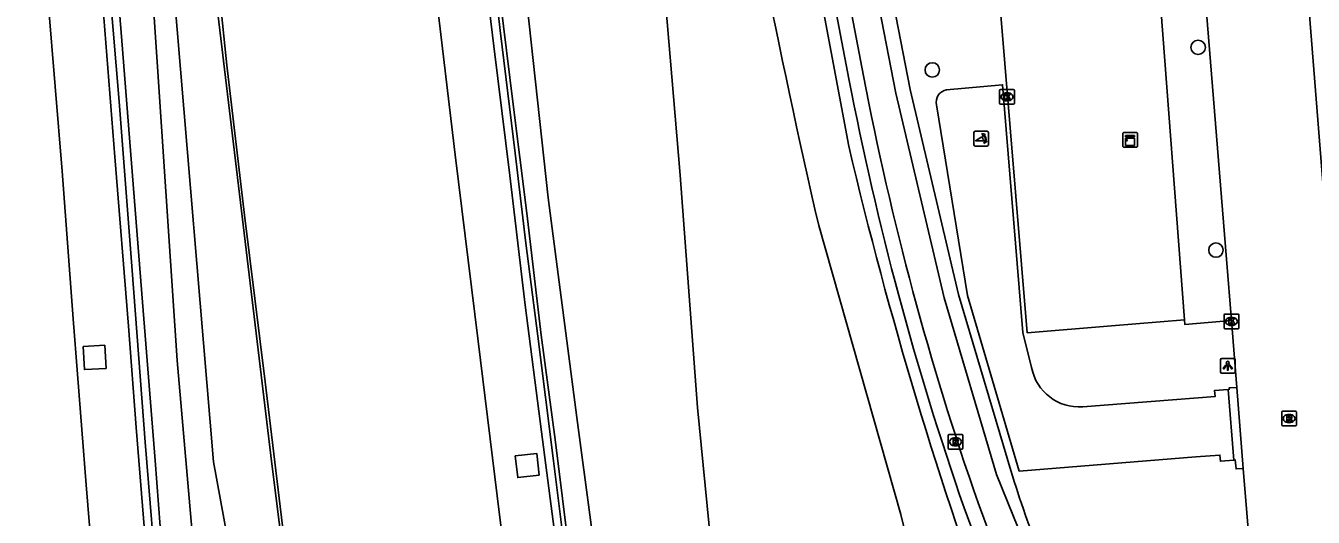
# Model space of a CAD drawing. Extents: x 157793 to 159380, y 380882 to 382313.
# Drawn here: x 157892 to 157979.3, y 381305 to 381338.4 of the extents above; entities that cross this region are included whole.
import ezdxf

# ---------------------------------------------------------------- set-up
doc = ezdxf.new("R2010")
doc.units = 0
for name, color, linetype in [('IMGEO_Berm_groen', 7, 'Continuous'), ('IMGEO_Boom', 7, 'Continuous'), ('IMGEO_Geluidsscherm', 7, 'Continuous'), ('IMGEO_Grasland_overig', 7, 'Continuous'), ('IMGEO_Groenvoorziening', 7, 'Continuous'), ('IMGEO_Hek', 7, 'Continuous'), ('IMGEO_Kast', 7, 'Continuous'), ('IMGEO_Kolk', 7, 'Continuous'), ('IMGEO_Lichtpunt', 7, 'Continuous'), ('IMGEO_Muur', 7, 'Continuous'), ('IMGEO_Poller', 7, 'Continuous'), ('IMGEO_Rijbaan_autosnelweg', 7, 'Continuous'), ('IMGEO_Rijbaan_autoweg', 7, 'Continuous'), ('IMGEO_Rijbaan_lokaal_gesloten', 7, 'Continuous'), ('IMGEO_Rijbaan_lokaal_open', 7, 'Continuous'), ('IMGEO_Rioolput', 7, 'Continuous'), ('IMGEO_Voetpad_halfverhard', 7, 'Continuous'), ('IMGEO_Voetpad_open', 7, 'Continuous'), ('IMGEO_Waterloop', 7, 'Continuous')]:
    doc.layers.add(name, color=color, linetype=linetype)

msp = doc.modelspace()

# ---------------------------------------------------------------- linework, layer by layer
at = {"layer": 'IMGEO_Berm_groen'}
for points in [[(157918.212, 381225.76), (157915.156, 381255.286), (157911.638, 381285.3), (157908.71, 381308.674), (157904.779, 381341.477), (157899.678, 381389.1), (157898.23, 381405.425), (157896.218, 381428.4), (157894.05, 381443.857), (157892.556, 381450.199)], [(157917.619, 381403.513), (157918.335, 381397.829), (157920.126, 381384.266), (157922.819, 381367.812), (157924.53, 381352.726), (157925.989, 381339.921), (157927.437, 381326.682), (157929.374, 381311.81), (157931.267, 381297.601), (157932.466, 381287.628), (157933.789, 381277.041), (157934.937, 381266.577), (157936.076, 381255.154), (157937.25, 381243.771), (157938.506, 381233.406), (157939.65, 381222.622), (157940.635, 381210.873), (157941.822, 381198.851), (157942.853, 381186.146), (157944.078, 381173.732)], [(157920.681, 381175.304), (157918.129, 381203.479), (157916.819, 381223.08), (157916.495, 381224.026), (157916.288, 381225.332), (157916.246, 381226.524), (157912.646, 381255.49), (157909.195, 381284.658), (157904.759, 381308.793), (157902.077, 381340.819), (157898.337, 381366.693)], [(157898.337, 381366.693), (157900.469, 381343.005), (157902.308, 381315.66), (157904.273, 381293.121), (157906.079, 381268.443), (157908.213, 381240.864), (157910.172, 381217.669), (157911.742, 381196.633), (157913.473, 381175.278)], [(157895.922, 381316.625), (157896.011, 381315.051), (157897.477, 381315.133), (157897.389, 381316.708), (157895.922, 381316.625)], [(157925.212, 381309.208), (157925.376, 381307.74), (157926.823, 381307.903), (157926.659, 381309.371), (157925.212, 381309.208)]]:
    msp.add_lwpolyline(points, dxfattribs=at)
at = {"layer": 'IMGEO_Boom'}
for centre in [(157971.482, 381336.892), (157953.465, 381335.362), (157972.686, 381323.15)]:
    msp.add_circle(centre, 0.489, dxfattribs=at)
at = {"layer": 'IMGEO_Geluidsscherm'}
for points in [[(157904.159, 381259.856), (157903.444, 381269.909), (157902.474, 381280.57), (157901.523, 381292.396), (157901.004, 381299.392), (157900.129, 381310.137), (157899.259, 381321.765), (157898.362, 381333.23), (157897.547, 381342.913), (157896.851, 381352.079), (157896.118, 381361.279), (157895.422, 381370.12), (157894.765, 381378.602), (157894.112, 381386.687), (157893.574, 381394.021), (157892.962, 381402.018), (157892.253, 381410.137), (157891.615, 381418.277), (157891.069, 381425.43), (157890.716, 381431.384), (157890.241, 381440.472), (157889.961, 381444.817)], [(157915.889, 381400.553), (157917.351, 381390.275), (157918.562, 381381.896), (157919.825, 381373.556), (157920.769, 381367.364), (157921.52, 381361.053), (157922.497, 381352.661), (157923.245, 381346.422), (157924.186, 381338.028), (157925.195, 381329.71), (157925.935, 381323.615), (157926.739, 381317.325), (157927.792, 381308.865), (157929.359, 381296.409), (157930.993, 381284.029), (157931.69, 381277.629), (157932.433, 381271.428), (157933.195, 381265.238), (157933.856, 381258.986)]]:
    msp.add_lwpolyline(points, dxfattribs=at)
at = {"layer": 'IMGEO_Grasland_overig'}
msp.add_lwpolyline([(157927.544, 381404.623), (157927.817, 381402.854), (157929.654, 381391.37), (157931.085, 381379.069), (157932.261, 381368.038), (157933.755, 381357.509), (157935.04, 381343.973), (157936.375, 381328.237), (157937.567, 381312.493), (157938.987, 381298.014), (157939.103, 381294.6)], dxfattribs=at)
at = {"layer": 'IMGEO_Groenvoorziening'}
for points in [[(157961.314, 381400.625), (157941.726, 381398.92), (157942.761, 381388.899), (157942.897, 381387.696), (157943.575, 381384.068), (157946.36, 381362.865), (157951.963, 381334.025), (157955.238, 381320.143), (157958.785, 381308.222)], [(157947.819, 381334.768), (157944.044, 381354.544), (157940.4, 381375.652)], [(157970.562, 381318.416), (157965.609, 381318.014), (157959.903, 381317.551), (157957.989, 381340.448)], [(157947.767, 381288.176), (157959.446, 381295.381), (157955.629, 381305.685)]]:
    msp.add_lwpolyline(points, dxfattribs=at)
for centre, radius, start, end in [((158150.667, 381373.651), 206.541, 190.85114, 199.21221), ((158040.716, 381333.554), 85.758, 197.18097, 201.3914)]:
    msp.add_arc(centre, radius, start, end, dxfattribs=at)
at = {"layer": 'IMGEO_Hek'}
msp.add_lwpolyline([(157959.903, 381317.551), (157965.609, 381318.014), (157970.562, 381318.416)], dxfattribs=at)
at = {"layer": 'IMGEO_Kast'}
for p, q in [((157966.374, 381330.199), (157966.374, 381331.04)), ((157966.374, 381331.04), (157966.374, 381330.199)), ((157966.449, 381331.124), (157967.29, 381331.124)), ((157967.29, 381331.124), (157966.449, 381331.124)), ((157967.374, 381331.049), (157967.374, 381330.208)), ((157967.374, 381330.208), (157967.374, 381331.049)), ((157967.299, 381330.124), (157966.458, 381330.124)), ((157966.458, 381330.124), (157967.299, 381330.124))]:
    msp.add_line(p, q, dxfattribs=at)
for points in [[(157966.569, 381330.914), (157967.169, 381330.914), (157967.169, 381330.829), (157966.569, 381330.829), (157966.569, 381330.914)], [(157966.569, 381330.739), (157967.169, 381330.739), (157967.169, 381330.25), (157966.569, 381330.25), (157966.569, 381330.739)]]:
    msp.add_lwpolyline(points, dxfattribs=at)
msp.add_circle((157966.653, 381330.588), 0.0377, dxfattribs=at)
for centre, start, end in [((157966.452, 381331.046), 92.4484, 184.28452), ((157966.452, 381331.046), 92.4484, 184.28452), ((157967.296, 381331.046), 2.4484, 94.28452), ((157967.296, 381331.046), 2.4484, 94.28452), ((157966.452, 381330.202), 182.4484, 274.28452), ((157966.452, 381330.202), 182.4484, 274.28452), ((157967.296, 381330.202), 272.4484, 4.28452), ((157967.296, 381330.202), 272.4484, 4.28452)]:
    msp.add_arc(centre, 0.0779, start, end, dxfattribs=at)
at = {"layer": 'IMGEO_Kolk'}
for p, q in [((157958.105, 381334.039), (157958.957, 381334.039)), ((157958.03, 381333.113), (157958.03, 381333.965)), ((157958.541, 381333.259), (157958.516, 381333.259)), ((157958.518, 381333.819), (157958.543, 381333.819)), ((157959.031, 381333.965), (157959.031, 381333.113)), ((157958.957, 381333.039), (157958.105, 381333.039)), ((157973.241, 381317.894), (157973.241, 381318.746)), ((157973.316, 381318.82), (157974.168, 381318.82)), ((157973.729, 381318.6), (157973.754, 381318.6)), ((157974.242, 381318.746), (157974.242, 381317.894)), ((157974.168, 381317.82), (157973.316, 381317.82)), ((157973.752, 381318.04), (157973.727, 381318.04))]:
    msp.add_line(p, q, dxfattribs=at)
for points in [[(157958.105, 381334.039), (157958.957, 381334.039)], [(157958.03, 381333.113), (157958.03, 381333.965)], [(157958.351, 381333.739), (157958.474, 381333.739), (157958.474, 381333.588), (157958.604, 381333.739), (157958.768, 381333.739), (157958.622, 381333.588), (157958.775, 381333.339), (157958.623, 381333.339), (157958.538, 381333.503), (157958.474, 381333.436), (157958.474, 381333.339), (157958.351, 381333.339), (157958.351, 381333.739)], [(157959.031, 381333.965), (157959.031, 381333.113)], [(157958.957, 381333.039), (157958.105, 381333.039)], [(157973.241, 381317.894), (157973.241, 381318.746)], [(157973.316, 381318.82), (157974.168, 381318.82)], [(157973.562, 381318.52), (157973.685, 381318.52), (157973.685, 381318.369), (157973.815, 381318.52), (157973.979, 381318.52), (157973.833, 381318.369), (157973.986, 381318.12), (157973.834, 381318.12), (157973.749, 381318.284), (157973.685, 381318.217), (157973.685, 381318.12), (157973.562, 381318.12), (157973.562, 381318.52)], [(157974.242, 381318.746), (157974.242, 381317.894)], [(157974.168, 381317.82), (157973.316, 381317.82)]]:
    msp.add_lwpolyline(points, dxfattribs=at)
for centre, start, end in [((157958.107, 381333.963), 91.55205, 178.44795), ((157958.107, 381333.963), 91.55205, 178.44795), ((157958.955, 381333.963), 1.55205, 88.44795), ((157958.955, 381333.963), 1.55205, 88.44795), ((157958.107, 381333.115), 181.55205, 268.44795), ((157958.107, 381333.115), 181.55205, 268.44795), ((157958.955, 381333.115), 271.55205, 358.44795), ((157958.955, 381333.115), 271.55205, 358.44795), ((157973.318, 381318.744), 91.55205, 178.44795), ((157973.318, 381318.744), 91.55205, 178.44795), ((157974.166, 381318.744), 1.55205, 88.44795), ((157974.166, 381318.744), 1.55205, 88.44795), ((157973.318, 381317.896), 181.55205, 268.44795), ((157973.318, 381317.896), 181.55205, 268.44795), ((157974.166, 381317.896), 271.55205, 358.44795), ((157974.166, 381317.896), 271.55205, 358.44795)]:
    msp.add_arc(centre, 0.0765, start, end, dxfattribs=at)
for centre, major_axis, ratio, start_param, end_param in [((157958.517, 381333.539), (-0.387, 0.002), 0.722429, 4.712389, 7.853982), ((157958.542, 381333.539), (-0.39, 0.002), 0.717154, 1.570796, 4.712389), ((157973.728, 381318.32), (-0.387, 0.002), 0.722429, 4.712389, 7.853982), ((157973.753, 381318.32), (-0.39, 0.002), 0.717154, 1.570796, 4.712389)]:
    msp.add_ellipse(centre, major_axis=major_axis, ratio=ratio, start_param=start_param, end_param=end_param, dxfattribs=at)
at = {"layer": 'IMGEO_Lichtpunt'}
for p, q in [((157972.993, 381315.718), (157972.993, 381314.911)), ((157972.993, 381315.718), (157972.993, 381314.911)), ((157973.895, 381315.813), (157973.087, 381315.813)), ((157973.895, 381315.813), (157973.087, 381315.813)), ((157973.989, 381314.911), (157973.989, 381315.718)), ((157973.989, 381314.911), (157973.989, 381315.718)), ((157973.087, 381314.817), (157973.895, 381314.817)), ((157973.087, 381314.817), (157973.895, 381314.817))]:
    msp.add_line(p, q, dxfattribs=at)
for points in [[(157973.367, 381315.382), (157973.406, 381315.354), (157973.218, 381315.092), (157973.18, 381315.119), (157973.367, 381315.382)], [(157973.469, 381315.334), (157973.516, 381315.334), (157973.516, 381315.012), (157973.469, 381315.012), (157973.469, 381315.334)], [(157973.579, 381315.354), (157973.617, 381315.381), (157973.804, 381315.119), (157973.765, 381315.091), (157973.579, 381315.354)]]:
    msp.add_lwpolyline(points, dxfattribs=at)
msp.add_circle((157973.492, 381315.516), 0.0994, dxfattribs=at)
for centre, start, end in [((157973.087, 381315.718), 90, 180), ((157973.087, 381315.718), 90, 180), ((157973.895, 381315.718), 0, 90), ((157973.895, 381315.718), 0, 90), ((157973.087, 381314.911), 180, 270), ((157973.087, 381314.911), 180, 270), ((157973.895, 381314.911), 270, 0), ((157973.895, 381314.911), 270, 360)]:
    msp.add_arc(centre, 0.0946, start, end, dxfattribs=at)
at = {"layer": 'IMGEO_Muur'}
for points in [[(157933.561, 381255.806), (157932.989, 381261.001), (157932.346, 381266.877), (157931.729, 381272.032), (157931.007, 381277.605), (157930.344, 381283.706), (157929.648, 381289.505), (157929.122, 381293.95), (157928.064, 381302.5), (157926.99, 381310.842), (157925.876, 381319.425), (157924.832, 381328.21), (157923.753, 381336.975), (157922.789, 381344.98), (157921.776, 381353.839), (157920.97, 381361.447), (157920.329, 381366.257), (157919.313, 381372.941), (157918.465, 381378.561), (157917.241, 381386.849), (157916.005, 381395.344), (157915.107, 381402.016), (157914.662, 381405.281)], [(157903.413, 381262.302), (157903.293, 381263.846), (157902.615, 381272.558), (157902.041, 381279.34), (157901.6, 381285.188), (157900.905, 381294.174), (157900.189, 381302.752), (157899.528, 381311.135), (157899.007, 381317.991), (157898.083, 381329.463), (157897.192, 381340.658), (157896.344, 381351.566), (157895.403, 381363.01), (157894.547, 381373.918), (157893.798, 381383.225), (157892.998, 381394.253), (157892.329, 381401.977), (157892.208, 381403.577)], [(157915.797, 381403.294), (157915.849, 381402.913), (157916.051, 381401.438), (157916.867, 381395.437), (157918.292, 381385.654), (157919.553, 381377.35), (157921.142, 381366.411), (157921.974, 381359.798), (157922.607, 381354.319), (157923.378, 381347.495), (157924.216, 381339.97), (157925.039, 381333.203), (157925.987, 381325.649), (157926.966, 381317.383), (157927.905, 381310.307), (157928.913, 381302.322), (157929.943, 381294.056), (157930.728, 381287.388), (157931.396, 381281.381), (157932.18, 381274.722), (157933.107, 381267.271), (157933.92, 381260.201), (157934.762, 381252.173)], [(157894.318, 381391.014), (157894.373, 381390.049), (157894.6, 381387.138), (157895.322, 381378.145), (157896.172, 381367.354), (157896.97, 381357.328), (157897.706, 381347.758), (157898.554, 381337.337), (157899.2, 381329.044), (157899.946, 381319.628), (157900.81, 381308.901), (157901.605, 381298.45), (157902.405, 381288.713), (157903.058, 381279.671), (157903.882, 381269.482), (157904.675, 381259.564), (157905.389, 381250.685), (157906.158, 381240.494), (157906.993, 381230.08), (157907.836, 381219.526), (157908.687, 381209.179), (157909.379, 381200.168), (157910.28, 381188.79), (157911.044, 381178.88)]]:
    msp.add_lwpolyline(points, dxfattribs=at)
at = {"layer": 'IMGEO_Poller'}
for p, q in [((157956.276, 381331.107), (157956.276, 381330.3)), ((157956.276, 381331.107), (157956.276, 381330.3)), ((157957.178, 381331.202), (157956.37, 381331.202)), ((157957.178, 381331.202), (157956.37, 381331.202)), ((157957.272, 381330.3), (157957.272, 381331.107)), ((157957.272, 381330.3), (157957.272, 381331.107)), ((157956.37, 381330.205), (157957.178, 381330.205)), ((157956.37, 381330.205), (157957.178, 381330.205))]:
    msp.add_line(p, q, dxfattribs=at)
for points in [[(157956.911, 381330.558), (157956.398, 381330.558), (157956.828, 381330.833)], [(157956.955, 381330.931), (157956.943, 381330.858), (157956.818, 381331.063)], [(157956.818, 381331.063), (157957.049, 381330.997), (157956.978, 381330.965)], [(157956.971, 381330.386), (157957.037, 381330.617), (157957.067, 381330.549)], [(157957.103, 381330.522), (157957.175, 381330.511), (157956.971, 381330.386)]]:
    msp.add_lwpolyline(points, dxfattribs=at)
for centre, radius, start, end in [((157956.37, 381331.107), 0.0946, 90, 180), ((157956.37, 381331.107), 0.0946, 90, 180), ((157956.583, 381330.608), 0.332, 351.32473, 42.4854), ((157956.597, 381330.618), 0.476, 351.75274, 41.16905), ((157956.597, 381330.618), 0.516, 349.35686, 42.29123), ((157957.178, 381331.107), 0.0946, 0, 90), ((157957.178, 381331.107), 0.0946, 0, 90), ((157956.37, 381330.3), 0.0946, 180, 270), ((157956.37, 381330.3), 0.0946, 180, 270), ((157957.178, 381330.3), 0.0946, 270, 0), ((157957.178, 381330.3), 0.0946, 270, 0)]:
    msp.add_arc(centre, radius, start, end, dxfattribs=at)
at = {"layer": 'IMGEO_Rijbaan_autosnelweg'}
msp.add_lwpolyline([(157888.55, 381403.267), (157889.051, 381396.939), (157889.936, 381385.527), (157890.875, 381373.623), (157891.813, 381361.754), (157892.685, 381351.055), (157893.55, 381339.973), (157894.51, 381328.502), (157895.253, 381318.5), (157896.129, 381307.241), (157897.013, 381296.489), (157898.061, 381283.787), (157898.761, 381274.865), (157899.78, 381262.04)], dxfattribs=at)
at = {"layer": 'IMGEO_Rijbaan_autoweg'}
for points in [[(157930.425, 381252.936), (157929.57, 381260.672), (157928.493, 381269.862), (157927.603, 381277.155), (157926.475, 381286.239), (157925.49, 381294.701), (157924.133, 381305.21), (157922.686, 381316.987), (157921.128, 381329.615), (157919.949, 381339.666), (157918.979, 381348.257), (157917.53, 381359.916), (157916.242, 381369.346), (157914.948, 381379.029), (157913.347, 381389.706), (157912.105, 381398.633), (157911.241, 381404.77)], [(157898.7, 381403.016), (157899.709, 381391.639), (157900.868, 381380.486), (157902.1, 381368.688), (157903.238, 381357.426), (157904.595, 381345.978), (157905.67, 381335.679), (157906.863, 381325.521), (157908.266, 381314.22), (157909.495, 381303.902), (157910.726, 381294.197), (157911.811, 381285.82), (157912.188, 381282.357), (157913.325, 381272.7), (157914.547, 381262.653), (157915.549, 381253.243)]]:
    msp.add_lwpolyline(points, dxfattribs=at)
at = {"layer": 'IMGEO_Rijbaan_lokaal_gesloten'}
for points in [[(157973.735, 381318.369), (157973.407, 381322.538), (157971.854, 381341.774), (157971.396, 381347.447), (157968.132, 381387.869), (157967.719, 381393.481)], [(157981.728, 381305.287), (157975.516, 381383.424)], [(157974.094, 381313.847), (157973.735, 381318.369)], [(157974.543, 381308.352), (157974.094, 381313.847)], [(158003.601, 381229.855), (158000, 381233.329), (157999.666, 381233.688), (157999.037, 381234.366), (157998.989, 381234.424), (157995.179, 381239.013), (157993.449, 381241.522), (157991.751, 381243.985), (157989.122, 381248.641), (157988.781, 381249.244), (157988.35, 381250), (157984.96, 381256.564), (157983.52, 381260.019), (157981.52, 381264.816), (157978.831, 381273.341), (157977.88, 381277.205), (157976.316, 381285.975), (157975.541, 381294.851), (157975.027, 381302.343), (157974.543, 381308.352)]]:
    msp.add_lwpolyline(points, dxfattribs=at)
at = {"layer": 'IMGEO_Rijbaan_lokaal_open'}
for points in [[(157954.425, 381334.017), (157958.231, 381334.352), (157959.594, 381317.574), (157960.201, 381315.187)], [(157973.911, 381308.921), (157972.988, 381308.847), (157972.957, 381309.262), (157971.316, 381309.131), (157959.363, 381308.173), (157955.853, 381320.085), (157953.754, 381332.993)], [(157963.66, 381312.532), (157972.632, 381313.225), (157972.589, 381313.636), (157973.52, 381313.711)], [(157973.52, 381313.711), (157973.604, 381313.718), (157973.596, 381313.819), (157974.094, 381313.847)], [(157973.52, 381313.711), (157973.911, 381308.921)], [(157974.543, 381308.352), (157974.46, 381308.346), (157974.05, 381308.318), (157974, 381308.928), (157973.911, 381308.921)]]:
    msp.add_lwpolyline(points, dxfattribs=at)
for centre, radius, start, end in [((157954.588, 381333.178), 0.854, 100.98641, 192.54207), ((157963.419, 381315.798), 3.275, 190.75892, 274.22407)]:
    msp.add_arc(centre, radius, start, end, dxfattribs=at)
at = {"layer": 'IMGEO_Rioolput'}
for p, q in [((157977.22, 381312.236), (157978.072, 381312.236)), ((157977.145, 381311.31), (157977.145, 381312.162)), ((157977.656, 381311.456), (157977.631, 381311.456)), ((157977.633, 381312.016), (157977.658, 381312.016)), ((157978.146, 381312.162), (157978.146, 381311.31)), ((157954.541, 381309.735), (157954.541, 381310.587)), ((157954.616, 381310.661), (157955.468, 381310.661)), ((157955.542, 381310.587), (157955.542, 381309.735)), ((157978.072, 381311.236), (157977.22, 381311.236)), ((157955.468, 381309.661), (157954.616, 381309.661)), ((157955.052, 381309.881), (157955.027, 381309.881)), ((157955.029, 381310.441), (157955.054, 381310.441))]:
    msp.add_line(p, q, dxfattribs=at)
for points in [[(157977.22, 381312.236), (157978.072, 381312.236)], [(157977.145, 381311.31), (157977.145, 381312.162)], [(157977.734, 381311.934), (157977.482, 381311.936), (157977.482, 381311.536)], [(157977.482, 381311.536), (157977.606, 381311.536), (157977.606, 381311.698), (157977.617, 381311.698)], [(157977.66, 381311.855), (157977.606, 381311.855), (157977.606, 381311.774)], [(157977.606, 381311.774), (157977.658, 381311.774)], [(157977.664, 381311.669), (157977.735, 381311.536), (157977.875, 381311.536), (157977.81, 381311.662)], [(157978.146, 381312.162), (157978.146, 381311.31)], [(157954.541, 381309.735), (157954.541, 381310.587)], [(157954.616, 381310.661), (157955.468, 381310.661)], [(157955.542, 381310.587), (157955.542, 381309.735)], [(157978.072, 381311.236), (157977.22, 381311.236)], [(157955.468, 381309.661), (157954.616, 381309.661)], [(157955.13, 381310.359), (157954.878, 381310.361), (157954.878, 381309.961)], [(157954.878, 381309.961), (157955.002, 381309.961), (157955.002, 381310.123), (157955.013, 381310.123)], [(157955.056, 381310.28), (157955.002, 381310.28), (157955.002, 381310.199)], [(157955.002, 381310.199), (157955.054, 381310.199)], [(157955.06, 381310.094), (157955.131, 381309.961), (157955.271, 381309.961), (157955.206, 381310.087)]]:
    msp.add_lwpolyline(points, dxfattribs=at)
for centre, radius, start, end in [((157977.222, 381312.16), 0.0765, 91.55205, 178.44795), ((157977.222, 381312.16), 0.0765, 91.55205, 178.44795), ((157978.07, 381312.16), 0.0765, 1.55205, 88.44795), ((157978.07, 381312.16), 0.0765, 1.55205, 88.44795), ((157977.616, 381311.645), 0.0533, 26.02933, 88.69889), ((157977.642, 381311.963), 0.19, 274.7715, 282.96867), ((157977.666, 381311.759), 0.0964, 77.00612, 93.18647), ((157977.68, 381311.816), 0.0378, 276.66336, 79.67722), ((157977.733, 381311.824), 0.109, 350.36119, 89.41601), ((157977.731, 381311.824), 0.112, 277.58423, 350.98172), ((157977.715, 381311.609), 0.108, 29.51342, 73.79051), ((157954.618, 381310.585), 0.0765, 91.55205, 178.44795), ((157954.618, 381310.585), 0.0765, 91.55205, 178.44795), ((157955.466, 381310.585), 0.0765, 1.55205, 88.44795), ((157955.466, 381310.585), 0.0765, 1.55205, 88.44795), ((157977.222, 381311.312), 0.0765, 181.55205, 268.44795), ((157977.222, 381311.312), 0.0765, 181.55205, 268.44795), ((157978.07, 381311.312), 0.0765, 271.55205, 358.44795), ((157978.07, 381311.312), 0.0765, 271.55205, 358.44795), ((157954.618, 381309.737), 0.0765, 181.55205, 268.44795), ((157954.618, 381309.737), 0.0765, 181.55205, 268.44795), ((157955.012, 381310.07), 0.0533, 26.02933, 88.69889), ((157955.038, 381310.388), 0.19, 274.7715, 282.96867), ((157955.062, 381310.184), 0.0964, 77.00612, 93.18647), ((157955.076, 381310.241), 0.0378, 276.66336, 79.67722), ((157955.129, 381310.249), 0.109, 350.36119, 89.41601), ((157955.127, 381310.249), 0.112, 277.58423, 350.98172), ((157955.111, 381310.034), 0.108, 29.51342, 73.79051), ((157955.466, 381309.737), 0.0765, 271.55205, 358.44795), ((157955.466, 381309.737), 0.0765, 271.55205, 358.44795)]:
    msp.add_arc(centre, radius, start, end, dxfattribs=at)
for centre, major_axis, ratio, start_param, end_param in [((157977.632, 381311.736), (-0.387, 0.002), 0.722429, 4.712389, 7.853982), ((157977.657, 381311.736), (-0.39, 0.002), 0.717154, 1.570796, 4.712389), ((157955.028, 381310.161), (-0.387, 0.002), 0.722429, 4.712389, 7.853982), ((157955.053, 381310.161), (-0.39, 0.002), 0.717154, 1.570796, 4.712389)]:
    msp.add_ellipse(centre, major_axis=major_axis, ratio=ratio, start_param=start_param, end_param=end_param, dxfattribs=at)
at = {"layer": 'IMGEO_Voetpad_halfverhard'}
for points in [[(157941.188, 381365.43), (157947.81, 381330.193)], [(157952.546, 381300.226), (157951.325, 381305.242), (157945.769, 381324.816)]]:
    msp.add_lwpolyline(points, dxfattribs=at)
for centre, radius, start, end in [((158579.135, 381469.753), 649.738, 189.668937, 192.889383), ((158225.737, 381395.445), 285.485, 193.21274, 200.33674)]:
    msp.add_arc(centre, radius, start, end, dxfattribs=at)
at = {"layer": 'IMGEO_Voetpad_open'}
for points in [[(157970.562, 381318.416), (157968.81, 381341.353)], [(157973.735, 381318.369), (157970.587, 381318.102), (157970.562, 381318.416)]]:
    msp.add_lwpolyline(points, dxfattribs=at)
at = {"layer": 'IMGEO_Waterloop'}
for points in [[(157948.801, 381334.956), (157945.029, 381354.714), (157941.39, 381375.793), (157938.435, 381403.461), (157936.158, 381430.74), (157936.121, 381430.99)], [(157960.712, 381402.53), (157940.529, 381400.773), (157941.766, 381388.796), (157945.369, 381362.735), (157950.99, 381333.795), (157954.265, 381319.913), (157957.827, 381307.937), (157963.349, 381294.285), (157975.293, 381274.763)], [(157948.255, 381287.303), (157960.668, 381294.96), (157956.567, 381306.032)]]:
    msp.add_lwpolyline(points, dxfattribs=at)
msp.add_arc((158150.844, 381373.699), 205.724, 190.85515, 199.20339, dxfattribs=at)

doc.saveas('drawing.dxf')
